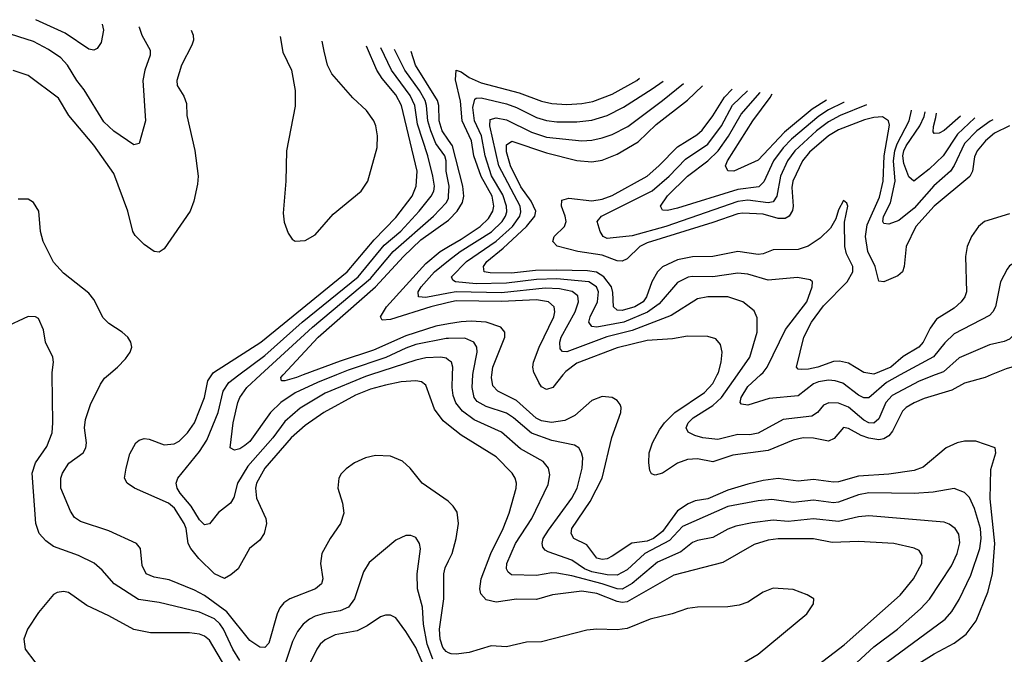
# Model space of a CAD drawing. Header units: inches. Extents: x 1308407 to 1441228, y 959628 to 1036311.
# Tile 642 of 656: x 1398296 to 1402209, y 1028890 to 1031411. Entities that reach past the tile are written whole.
import ezdxf

# ---------------------------------------------------------------- set-up
doc = ezdxf.new("R2010")
doc.units = ezdxf.units.IN
doc.header["$MEASUREMENT"] = 0
for name, color, linetype in [('B3092', 7, 'Continuous'), ('B3093', 7, 'Continuous'), ('B4002', 7, 'Continuous'), ('B4003', 7, 'Continuous')]:
    doc.layers.add(name, color=color, linetype=linetype)

msp = doc.modelspace()

# ---------------------------------------------------------------- linework, layer by layer
at = {"layer": 'B3092', "color": 5}
for points, elevation in [([(1399170, 1028865.7), (1399142.6, 1028910), (1399106, 1028990), (1399091.3, 1029011.3), (1399070, 1029030.3), (1399010, 1029057.1), (1398850, 1029095.8), (1398767.3, 1029107.3), (1398671, 1029170), (1398623.6, 1029223.6), (1398591.5, 1029251.5), (1398530, 1029281.8), (1398430, 1029318.8), (1398400.3, 1029340.3), (1398373.8, 1029370), (1398359.4, 1029410), (1398345.4, 1029610), (1398359.1, 1029650), (1398404.2, 1029715.8), (1398424.3, 1029770), (1398427.9, 1029810), (1398424.5, 1030000)], 2840), ([(1400000, 1029496.5), (1399998.2, 1029498.2), (1399895.6, 1029570), (1399847.4, 1029630), (1399816.9, 1029656.9), (1399770, 1029677.4), (1399710, 1029679.4), (1399670.1, 1029669.9), (1399626.4, 1029650), (1399592.6, 1029627.4), (1399572.9, 1029607.1), (1399564, 1029590), (1399560.7, 1029550), (1399578.4, 1029490), (1399583.5, 1029450), (1399571.2, 1029410), (1399529.3, 1029350), (1399497.1, 1029290), (1399491.8, 1029250), (1399500.6, 1029190), (1399495.2, 1029170), (1399471.7, 1029150), (1399369.7, 1029110.3), (1399345.8, 1029094.2), (1399330, 1029074), (1399319.1, 1029050), (1399285.9, 1028934.1), (1399270, 1028916.8), (1399250, 1028918.4), (1399210, 1028944.5), (1399118.6, 1029058.6), (1399030, 1029123.1), (1398990, 1029145), (1398890, 1029185.8), (1398830, 1029195.8), (1398799, 1029210), (1398782.5, 1029242.5), (1398775.7, 1029310), (1398759.7, 1029330), (1398650, 1029379.9), (1398537, 1029417), (1398514, 1029434), (1398498.1, 1029458.1), (1398459.9, 1029550), (1398459.2, 1029590), (1398466, 1029610), (1398491.1, 1029648.9), (1398547.7, 1029690), (1398559.1, 1029710), (1398561.4, 1029730), (1398552.9, 1029790), (1398556.7, 1029823.3), (1398577.1, 1029882.9), (1398616.4, 1029963.6), (1398633, 1029987), (1398648.7, 1030000)], 2820), ([(1400000, 1029800.4), (1399978.1, 1029818.1), (1399944, 1029864), (1399910, 1029959.8), (1399892.5, 1029972.5), (1399870, 1029976.6), (1399812.1, 1029972.1), (1399750, 1029959.4), (1399690, 1029943.2), (1399630, 1029919.9), (1399504.8, 1029850), (1399430, 1029799), (1399374.2, 1029750), (1399270.1, 1029630), (1399237.2, 1029570), (1399232.9, 1029550), (1399236.9, 1029510), (1399274.5, 1029430), (1399276, 1029410), (1399267.8, 1029370), (1399250, 1029343.8), (1399209.2, 1029310), (1399163.6, 1029230), (1399135, 1029205), (1399110, 1029191), (1399070, 1029209.4), (1399007.2, 1029270), (1398975.6, 1029310), (1398965.8, 1029330), (1398957, 1029390), (1398949.1, 1029410), (1398911.2, 1029471.1), (1398887.2, 1029490), (1398751.7, 1029550), (1398722.5, 1029570), (1398712.9, 1029590), (1398718.5, 1029630), (1398733.5, 1029686.5), (1398756.8, 1029730), (1398770, 1029741.2), (1398790, 1029747.5), (1398810, 1029744.6), (1398870, 1029722.7), (1398910, 1029725.7), (1398930, 1029736.6), (1398962.2, 1029770), (1398989.9, 1029810.1), (1399029.9, 1029910.1), (1399043.7, 1029976.3), (1399059, 1030000)], 2780), ([(1399689.5, 1030000), (1399670, 1029993.6), (1399510, 1029926.9), (1399410, 1029867.4), (1399350, 1029814.6), (1399302.2, 1029750), (1399202.4, 1029637.6), (1399161.1, 1029570), (1399146.9, 1029513.1), (1399134, 1029490), (1399086.3, 1029453.7), (1399050, 1029408.3), (1399030, 1029403.9), (1399010, 1029424.2), (1398977.8, 1029477.8), (1398933.7, 1029530), (1398921.1, 1029550), (1398918.2, 1029570), (1398924.2, 1029590), (1399010, 1029695.1), (1399039.2, 1029740.8), (1399085, 1029850), (1399104.6, 1029935.4), (1399126.9, 1029970), (1399167.1, 1030000)], 2760), ([(1399555, 1030000), (1399478.7, 1029970), (1399390, 1029928.3), (1399333, 1029890), (1399293.1, 1029850), (1399210, 1029735.4), (1399190, 1029719.1), (1399170, 1029706.4), (1399150, 1029700.4), (1399131.8, 1029710), (1399144.5, 1029810), (1399162.8, 1029890), (1399170, 1029910.2), (1399198.6, 1029950), (1399253.1, 1030000)], 2740), ([(1399422.8, 1030000), (1399395.9, 1029990), (1399350, 1029975.9), (1399336.5, 1029976.5), (1399333.8, 1029990), (1399343.1, 1030000)], 2720), ([(1399937.1, 1028870), (1399915.3, 1028930), (1399900.1, 1029010), (1399896.5, 1029076.5), (1399876.2, 1029150), (1399875.9, 1029210), (1399888.3, 1029308.3), (1399884.7, 1029330), (1399870, 1029353.6), (1399850, 1029361.3), (1399830, 1029361.3), (1399790, 1029343), (1399685, 1029255), (1399662.4, 1029217.6), (1399626.3, 1029110), (1399602.4, 1029077.6), (1399570, 1029062.9), (1399507.5, 1029052.5), (1399470, 1029040.9), (1399447.3, 1029030), (1399422.3, 1029010), (1399399.5, 1028980.5), (1399379.3, 1028940.7), (1399343.3, 1028830)], 2840), ([(1400000, 1028896.1), (1399990, 1028900.4), (1399977.1, 1028917.1), (1399966.9, 1028950), (1399964.4, 1028990), (1399980.9, 1029110), (1399980.8, 1029210), (1399986.4, 1029233.6), (1400000, 1029261.2)], 2820), ([(1399115.5, 1028835.5), (1399050, 1028945.7), (1399030, 1028961.6), (1399010, 1028969.4), (1398970, 1028974.8), (1398815.3, 1028975.3), (1398750, 1028987.9), (1398650, 1029043.2), (1398563.2, 1029083.2), (1398490, 1029135.3), (1398470, 1029139.8), (1398444.3, 1029135.7), (1398430, 1029127), (1398370, 1029056.2), (1398326.3, 1028990), (1398311.7, 1028950), (1398318, 1028910), (1398394.2, 1028810)], 2860), ([(1399908.1, 1028828.1), (1399870, 1028916.6), (1399830, 1028980.7), (1399790, 1029034.2), (1399770, 1029045.8), (1399750, 1029045.8), (1399730, 1029038.9), (1399677, 1029003), (1399636.7, 1028983.3), (1399550, 1028966.6), (1399510, 1028947.8), (1399489.7, 1028930.3), (1399476.6, 1028910), (1399450, 1028856.3)], 2860)]:
    msp.add_lwpolyline(points, dxfattribs=dict(at, elevation=elevation))
at = {"layer": 'B3093', "color": 5}
for points, elevation in [([(1398623.1, 1031393.2), (1398628.9, 1031370), (1398618.9, 1031321.1), (1398603.4, 1031296.6), (1398590, 1031289.6), (1398570, 1031294.3), (1398477.1, 1031357.1), (1398359.7, 1031411.1)], 2740), ([(1398769.8, 1031383.2), (1398770, 1031381.6), (1398781.6, 1031350), (1398814.5, 1031290), (1398814.6, 1031270), (1398793.3, 1031210), (1398784.5, 1031170), (1398795.6, 1031010), (1398770, 1030919), (1398750, 1030914), (1398670, 1030968.2), (1398630, 1031005.7), (1398552.5, 1031132.5), (1398523.4, 1031170), (1398486.2, 1031230), (1398459.5, 1031259.5), (1398410, 1031292.7), (1398350, 1031324.9), (1398230, 1031362.7)], 2760), ([(1398977.2, 1031369), (1398985.1, 1031350), (1398986.7, 1031330), (1398980.5, 1031310), (1398939, 1031230), (1398920.2, 1031170), (1398921.5, 1031150), (1398947.8, 1031107.8), (1398958.2, 1031078.2), (1398959.8, 1031030), (1398992, 1030892), (1399004.5, 1030790), (1399002.8, 1030757.2), (1398987.9, 1030690), (1398972.8, 1030650), (1398870, 1030500.7), (1398850, 1030487.8), (1398830, 1030489.7), (1398790, 1030518.5), (1398754.2, 1030554.2), (1398745.6, 1030570), (1398725.8, 1030650), (1398670, 1030800.4), (1398590, 1030913.2), (1398491.6, 1031030), (1398450, 1031099.2), (1398329.9, 1031189.9), (1398270, 1031209.9)], 2780), ([(1399331.1, 1031344.9), (1399341.8, 1031281.8), (1399375.8, 1031210), (1399390.3, 1031130), (1399390, 1031068), (1399356.2, 1030890), (1399352.8, 1030770), (1399342.4, 1030642.4), (1399346.2, 1030606.2), (1399362.4, 1030562.4), (1399378.8, 1030538.8), (1399390.8, 1030530.8), (1399430, 1030533.4), (1399470, 1030556.3), (1399541.8, 1030638.2), (1399653.5, 1030730), (1399678.7, 1030770), (1399716.7, 1030903.3), (1399718.4, 1030950), (1399711.2, 1030990), (1399702.9, 1031010), (1399673.5, 1031050), (1399620.1, 1031100.1), (1399536.2, 1031196.2), (1399518.8, 1031230), (1399505.5, 1031285.5), (1399498.3, 1031326.4)], 2820), ([(1399059, 1030000), (1399065.4, 1030010), (1399253.6, 1030130), (1399597.8, 1030410), (1399704.1, 1030535.9), (1399790, 1030625), (1399855.9, 1030710), (1399871.5, 1030750), (1399874.8, 1030810), (1399813, 1031070), (1399790, 1031112.4), (1399736.9, 1031176.9), (1399715.5, 1031210), (1399674, 1031305.8)], 2780), ([(1399167.1, 1030000), (1399270, 1030076.7), (1399419, 1030210), (1399640.8, 1030390), (1399744.9, 1030515.1), (1399810, 1030571.1), (1399884, 1030650), (1399931, 1030710), (1399941.4, 1030730), (1399944.5, 1030750), (1399937.8, 1030790), (1399917.7, 1030870), (1399876.1, 1030996.1), (1399865.6, 1031070), (1399847.5, 1031110), (1399773.7, 1031210), (1399730.7, 1031299.1)], 2760), ([(1400000, 1030762.6), (1399990.5, 1030810), (1399990.2, 1030849.8), (1399985.3, 1030870), (1399950, 1030919.9), (1399929.8, 1030969.8), (1399917.4, 1031010), (1399913, 1031070), (1399907.3, 1031090), (1399885, 1031130), (1399826.1, 1031210), (1399785.4, 1031292.7)], 2740), ([(1400000, 1030933.1), (1399974.8, 1030970), (1399962.5, 1031010), (1399961.6, 1031070), (1399956.5, 1031090), (1399868.6, 1031230), (1399850.9, 1031285)], 2720), ([(1399253.1, 1030000), (1399459.9, 1030190), (1399690, 1030382.9), (1399779.6, 1030490), (1399939.7, 1030630), (1399990, 1030683.6), (1399999.3, 1030700.7), (1400000, 1030712)], 2740), ([(1398648.7, 1030000), (1398685.1, 1030030), (1398715.8, 1030064.2), (1398734.3, 1030090), (1398741.3, 1030110), (1398738, 1030130), (1398725.6, 1030150), (1398703.6, 1030170), (1398650, 1030204.4), (1398627.1, 1030227.1), (1398590, 1030299.6), (1398570, 1030325.1), (1398470, 1030403.5), (1398430, 1030448), (1398389.7, 1030530), (1398379.1, 1030570), (1398371.2, 1030650), (1398350, 1030684.5), (1398330, 1030698.4), (1398290, 1030698.4)], 2820), ([(1399343.1, 1030000), (1399482.1, 1030150), (1399710.1, 1030349.9), (1399820.8, 1030470), (1399890, 1030536.4), (1400000, 1030614.6)], 2720), ([(1400000, 1030287.1), (1399930, 1030270.7), (1399770, 1030220.7), (1399736.8, 1030216.8), (1399729.9, 1030230), (1399753.8, 1030270), (1399910, 1030442.9), (1399966.4, 1030490), (1400000, 1030509.6)], 2680), ([(1400000, 1030324.3), (1399910, 1030306.9), (1399880.9, 1030310), (1399879.3, 1030330), (1399891.5, 1030350), (1399944.3, 1030410), (1400000, 1030453.9)], 2660), ([(1398424.5, 1030000), (1398424.4, 1030010), (1398429.8, 1030050), (1398427.9, 1030070), (1398398.3, 1030130), (1398390, 1030179), (1398370, 1030224), (1398358, 1030230), (1398330, 1030231.3), (1398232.7, 1030187.3), (1398150, 1030181.5), (1398070, 1030167.7), (1397888.4, 1030191.6), (1397822.8, 1030190), (1397783.1, 1030170), (1397771.7, 1030150), (1397770.2, 1030129.8), (1397781.5, 1030070), (1397803.8, 1030000)], 2840), ([(1400000, 1030202.2), (1399950, 1030193.3), (1399830, 1030154.6), (1399702.4, 1030097.6), (1399570, 1030054.7), (1399422.8, 1030000)], 2720), ([(1400000, 1030144.9), (1399990, 1030144.8), (1399870, 1030120.3), (1399830, 1030106.6), (1399750.6, 1030069.4), (1399601.7, 1030018.3), (1399555, 1030000)], 2740), ([(1400000, 1030058.4), (1399990, 1030065.9), (1399970, 1030070.3), (1399910, 1030067.4), (1399870, 1030058.9), (1399689.5, 1030000)], 2760)]:
    msp.add_lwpolyline(points, dxfattribs=dict(at, elevation=elevation))
at = {"layer": 'B4002', "color": 5}
for points, elevation in [([(1401623.3, 1028856.7), (1401690, 1028919.6), (1401785, 1028990), (1401875.6, 1029070), (1401911, 1029109), (1401998.5, 1029241.5), (1402021.4, 1029290), (1402032.5, 1029332.5), (1402027.7, 1029367.7), (1402013.3, 1029390), (1401990, 1029407.4), (1401970, 1029414.7), (1401670, 1029440.4), (1401630, 1029436.6), (1401550, 1029417.3), (1401450, 1029428.4), (1401350, 1029417.2), (1401290, 1029422.9), (1401207.4, 1029412.6), (1401141.3, 1029398.7), (1401110, 1029386.8), (1401050, 1029354.2), (1400990, 1029342.4), (1400970, 1029333.5), (1400922.7, 1029297.3), (1400830, 1029255.9), (1400730, 1029171.3), (1400690, 1029148.5), (1400670, 1029149.7), (1400610.4, 1029170.4), (1400490, 1029202), (1400430, 1029211.6), (1400410, 1029212.9), (1400350, 1029203.1), (1400250, 1029206.1), (1400236.7, 1029216.7), (1400230, 1029229.6), (1400231.7, 1029250), (1400266.1, 1029330), (1400331.4, 1029430), (1400396, 1029564), (1400403.3, 1029603.3), (1400397.5, 1029630), (1400376.1, 1029656.1), (1400286.6, 1029706.6), (1400210, 1029771.9), (1400101.7, 1029821.7), (1400055.2, 1029855.2), (1400029.3, 1029889.3), (1400018.5, 1029918.5), (1400014.6, 1029950), (1400015.9, 1030000)], 2760), ([(1401741.8, 1028858.2), (1401974.1, 1029030), (1401999.8, 1029060.2), (1402030, 1029107.3), (1402076.2, 1029203.8), (1402111.5, 1029310), (1402117, 1029350), (1402114.2, 1029390), (1402090, 1029468.6), (1402070, 1029513.3), (1402050, 1029532.9), (1402010, 1029548.1), (1401925.6, 1029534.4), (1401850, 1029529.4), (1401670, 1029531.8), (1401630, 1029523.1), (1401550, 1029493.7), (1401530, 1029492), (1401450, 1029502.6), (1401370, 1029492.8), (1401285, 1029505), (1401230, 1029500.1), (1401110, 1029477.2), (1400930, 1029397.8), (1400878, 1029342), (1400780.3, 1029290), (1400710, 1029225.4), (1400670, 1029204.1), (1400630, 1029205.2), (1400570, 1029217.1), (1400540.5, 1029230), (1400490, 1029263.5), (1400396.5, 1029296.5), (1400383.7, 1029303.7), (1400375.4, 1029315.4), (1400372.7, 1029330), (1400376.7, 1029350), (1400396.7, 1029383.3), (1400490.4, 1029510), (1400511.8, 1029550), (1400531.7, 1029630), (1400533.2, 1029670), (1400529, 1029690), (1400518.2, 1029710), (1400500.6, 1029720.6), (1400410, 1029738.8), (1400330, 1029768.7), (1400258.1, 1029830), (1400230, 1029848.1), (1400150, 1029874.1), (1400114.5, 1029894.5), (1400102.3, 1029910), (1400093.5, 1029950), (1400097.1, 1030000)], 2740), ([(1401790, 1028804.7), (1401930, 1028892), (1402010, 1028934.6), (1402057.3, 1028970), (1402097.3, 1029022.7), (1402143, 1029137), (1402162.2, 1029210), (1402171.7, 1029330), (1402152.3, 1029507.7), (1402155.3, 1029624.7), (1402175.6, 1029690), (1402172, 1029710), (1402096.2, 1029736.2), (1402050, 1029737.2), (1402021.3, 1029730), (1401978.3, 1029710), (1401886.7, 1029633.3), (1401850, 1029619.9), (1401750, 1029605.6), (1401630, 1029597), (1401550, 1029574.9), (1401530, 1029573.5), (1401450, 1029584.6), (1401390, 1029577.4), (1401310, 1029587.8), (1401250, 1029580.1), (1401190, 1029565.4), (1401110, 1029542.3), (1401030, 1029507.5), (1400980.7, 1029499.3), (1400952.1, 1029487.9), (1400910, 1029459.3), (1400850, 1029378.1), (1400814.9, 1029350), (1400790, 1029339.3), (1400728.7, 1029331.4), (1400650, 1029279.2), (1400630, 1029269.4), (1400610, 1029267), (1400590, 1029272.2), (1400550, 1029324.3), (1400498.4, 1029350), (1400487.3, 1029370), (1400490, 1029390.2), (1400562.5, 1029497.5), (1400610.4, 1029589.6), (1400648.8, 1029751.2), (1400684.8, 1029850), (1400686.4, 1029870), (1400681.8, 1029881.8), (1400670, 1029898.3), (1400650, 1029909.7), (1400610, 1029913.8), (1400570, 1029898.2), (1400501.6, 1029838.4), (1400461.7, 1029818.4), (1400409.7, 1029810.3), (1400370, 1029817.7), (1400348.1, 1029828.1), (1400270, 1029898.5), (1400195.4, 1029935.4), (1400176.1, 1029956.1), (1400170.6, 1029990), (1400171.8, 1030000)], 2720), ([(1400454.9, 1030000), (1400414.2, 1029950), (1400390, 1029941.3), (1400370, 1029952.6), (1400358.5, 1029970), (1400343.9, 1030000)], 2680), ([(1402156.6, 1030000), (1402132.2, 1029990), (1402050, 1029966.5), (1402000.7, 1029939.3), (1401890, 1029905.7), (1401850, 1029888.5), (1401818.7, 1029870), (1401804.3, 1029855.7), (1401764.2, 1029775.8), (1401750, 1029758.5), (1401730, 1029745.9), (1401710, 1029742.4), (1401670, 1029748.2), (1401639.7, 1029759.7), (1401590, 1029787.6), (1401570, 1029790.5), (1401533.3, 1029746.7), (1401510, 1029736.9), (1401450, 1029748), (1401410, 1029749.5), (1401370, 1029740.3), (1401270, 1029699.2), (1401130, 1029681.1), (1401050, 1029655.2), (1400990, 1029666.2), (1400950, 1029664.4), (1400910, 1029648.7), (1400850, 1029609), (1400821.6, 1029601.6), (1400806.5, 1029606.5), (1400800.7, 1029620.7), (1400796, 1029650), (1400797.8, 1029690), (1400810.8, 1029730), (1400838.1, 1029781.9), (1400858.1, 1029810), (1400898.9, 1029850), (1401017.9, 1029930), (1401050, 1029966), (1401067.6, 1030000)], 2680), ([(1401934.7, 1030000), (1401870, 1029975.3), (1401762.5, 1029917.5), (1401738.3, 1029890), (1401710, 1029824.9), (1401690, 1029808.3), (1401670, 1029808.9), (1401650, 1029819.5), (1401590, 1029872.4), (1401550, 1029887.2), (1401511.2, 1029888.8), (1401490, 1029879.8), (1401465.8, 1029850), (1401444.3, 1029835.7), (1401330, 1029822.7), (1401230, 1029768.3), (1401197.8, 1029762.2), (1401150, 1029762.6), (1401070, 1029743.6), (1401010.1, 1029749.9), (1400979.3, 1029759.3), (1400951.8, 1029771.8), (1400944.1, 1029790), (1400952.3, 1029810), (1400972.8, 1029830), (1401050, 1029878.9), (1401085, 1029910), (1401148.5, 1030000)], 2660), ([(1401795.5, 1030000), (1401740.3, 1029970), (1401670, 1029909.4), (1401650, 1029909), (1401630, 1029919.7), (1401566.8, 1029966.8), (1401536.6, 1029976.6), (1401510, 1029979), (1401470, 1029972.8), (1401450, 1029964.2), (1401390, 1029916.7), (1401273.8, 1029906.2), (1401190, 1029879.8), (1401163.9, 1029883.9), (1401159.1, 1029890), (1401162.8, 1029910), (1401190, 1029954.5), (1401240, 1030000)], 2640), ([(1401469.9, 1028850), (1401573, 1028927), (1401794.6, 1029125.4), (1401848, 1029190), (1401880.9, 1029250), (1401882.8, 1029282.8), (1401870, 1029302.7), (1401851, 1029311), (1401769.9, 1029329.9), (1401630, 1029337.8), (1401525.3, 1029334.7), (1401450, 1029348.2), (1401310, 1029348.1), (1401270, 1029343.1), (1401214.2, 1029325.9), (1401090, 1029255.2), (1400895.8, 1029204.2), (1400710, 1029098.8), (1400690, 1029096), (1400670, 1029100), (1400590, 1029130.9), (1400530, 1029140.1), (1400413.7, 1029126.3), (1400350, 1029108.2), (1400270, 1029109.4), (1400190, 1029097.3), (1400150, 1029106.8), (1400128.4, 1029130), (1400124.9, 1029150), (1400129.5, 1029190), (1400168.3, 1029290), (1400217.1, 1029390), (1400240.6, 1029450), (1400268.7, 1029550), (1400269.9, 1029570), (1400264.9, 1029590), (1400252.8, 1029610), (1400190, 1029674.9), (1400050, 1029759.9), (1400000, 1029800.4)], 2780), ([(1400000, 1029261.2), (1400014.2, 1029290), (1400029.9, 1029349.9), (1400039.6, 1029410), (1400034.1, 1029454.1), (1400018.4, 1029478.4), (1400000, 1029496.5)], 2820), ([(1401170, 1028855.3), (1401230, 1028890.8), (1401423.9, 1029050), (1401450.9, 1029090), (1401451.5, 1029110), (1401425.7, 1029125.7), (1401370, 1029147.3), (1401290, 1029152.2), (1401250, 1029136.8), (1401190, 1029097.5), (1401154.5, 1029085.5), (1401110, 1029078.7), (1400990, 1029077.2), (1400950, 1029072.5), (1400888.7, 1029051.3), (1400801.3, 1029030), (1400710, 1028992), (1400670, 1028986.7), (1400590, 1028989.4), (1400550, 1028985.5), (1400370, 1028939.1), (1400310, 1028938.2), (1400230, 1028920.1), (1400170, 1028923.9), (1400082.4, 1028897.6), (1400030, 1028890.3), (1400010, 1028891.8), (1400000, 1028896.1)], 2820)]:
    msp.add_lwpolyline(points, dxfattribs=dict(at, elevation=elevation))
at = {"layer": 'B4003', "color": 5}
for points, elevation in [([(1400000, 1030509.6), (1400050, 1030538.7), (1400125.4, 1030590), (1400158.5, 1030621.5), (1400175.6, 1030650), (1400179.8, 1030670), (1400173.5, 1030710), (1400130, 1030788.4), (1400100.7, 1030870), (1400091.5, 1030930), (1400054.3, 1031010), (1400047.8, 1031087.8), (1400027.8, 1031172.2), (1400029.9, 1031210.1), (1400050, 1031204.3), (1400081.9, 1031181.9), (1400130, 1031160.2), (1400281.2, 1031121.2), (1400370, 1031087.9), (1400410, 1031078.1), (1400470, 1031073.9), (1400530, 1031078.1), (1400573.3, 1031086.7), (1400650, 1031115.5), (1400748.1, 1031170), (1400759.5, 1031178.3)], 2680), ([(1400000, 1030453.9), (1400045.9, 1030490), (1400171.4, 1030568.6), (1400212.6, 1030610), (1400226.4, 1030630), (1400232.1, 1030647.9), (1400231, 1030670), (1400215.5, 1030715.5), (1400171.1, 1030791.1), (1400146.2, 1030870), (1400130.8, 1030950), (1400103.3, 1031010), (1400097.2, 1031062.8), (1400104.9, 1031095.1), (1400110, 1031099.8), (1400130, 1031100.7), (1400230, 1031076.8), (1400270, 1031062.6), (1400350, 1031022.2), (1400390, 1031010.8), (1400430, 1031005.7), (1400510, 1031004.9), (1400570, 1031011.9), (1400630, 1031030.5), (1400695.8, 1031064.2), (1400810, 1031135.9), (1400852.8, 1031167.3)], 2660), ([(1401240, 1030000), (1401250.5, 1030009.5), (1401266.7, 1030030), (1401339.7, 1030180.3), (1401424.4, 1030290), (1401445.1, 1030350), (1401446, 1030370), (1401437.1, 1030377.1), (1401386.4, 1030386.4), (1401270, 1030376.1), (1401190, 1030399.9), (1401150, 1030404.5), (1401050, 1030389.6), (1400970, 1030391.2), (1400952.3, 1030387.7), (1400910, 1030366.9), (1400837.6, 1030282.4), (1400791.4, 1030248.6), (1400697.3, 1030210), (1400589.9, 1030189.9), (1400570, 1030192.2), (1400557.5, 1030210), (1400562.5, 1030230), (1400591.5, 1030290), (1400596.5, 1030330), (1400587.7, 1030350), (1400557, 1030370), (1400430, 1030381.9), (1400350, 1030378.7), (1400230, 1030364.1), (1400110, 1030361.2), (1400027.3, 1030370), (1400016.6, 1030376.6), (1400012, 1030390), (1400071.2, 1030450), (1400189.2, 1030530.8), (1400254.1, 1030590), (1400283.6, 1030630), (1400287.7, 1030647.7), (1400285.2, 1030670), (1400200.5, 1030830), (1400163.9, 1030990), (1400165.8, 1031014.2), (1400190, 1031021.8), (1400230, 1031013.7), (1400330, 1030964.8), (1400390, 1030945.1), (1400530, 1030929.3), (1400570, 1030932.1), (1400610, 1030941.4), (1400650, 1030955.4), (1400712.6, 1030987.4), (1400850, 1031090.1), (1400934.1, 1031157.8)], 2640), ([(1402230, 1030640.3), (1402130, 1030608.9), (1402106.2, 1030590), (1402077.8, 1030550), (1402061.1, 1030510), (1402054.8, 1030470), (1402058, 1030330), (1402052, 1030310), (1402037.2, 1030290), (1402010, 1030265.3), (1401939, 1030221), (1401913.9, 1030186.1), (1401886, 1030130), (1401868.8, 1030110), (1401807.1, 1030072.9), (1401757.2, 1030030), (1401690, 1030003.1), (1401651.2, 1030010), (1401590, 1030047), (1401554.5, 1030054.5), (1401530, 1030053.1), (1401467.4, 1030030), (1401430, 1030022.2), (1401400.9, 1030020.9), (1401390, 1030022.8), (1401383.5, 1030030), (1401412.7, 1030150), (1401442.1, 1030210), (1401490, 1030274.1), (1401583.8, 1030370), (1401607.4, 1030410), (1401606.8, 1030430), (1401581.5, 1030481.5), (1401574.4, 1030510), (1401573.1, 1030606.9), (1401586.6, 1030670), (1401582.7, 1030682.7), (1401570, 1030693.2), (1401550, 1030655.1), (1401539.6, 1030620.4), (1401517.5, 1030582.5), (1401476.9, 1030543.1), (1401428.9, 1030511.1), (1401390, 1030498.1), (1401290, 1030497.3), (1401250, 1030480.8), (1401230, 1030478.1), (1401150, 1030490.8), (1401050, 1030469.9), (1400970, 1030469.6), (1400910, 1030456.5), (1400850.1, 1030429.9), (1400830.7, 1030410), (1400808.3, 1030370), (1400787.2, 1030310), (1400773.8, 1030290), (1400740.1, 1030270), (1400690, 1030256), (1400670, 1030256.9), (1400655.8, 1030270), (1400653.2, 1030326.8), (1400647.4, 1030350), (1400617.8, 1030390), (1400587.5, 1030407.6), (1400553, 1030413), (1400430, 1030416.7), (1400345.6, 1030414.4), (1400250, 1030404.4), (1400165.6, 1030405.6), (1400142.2, 1030410), (1400139.5, 1030430), (1400152.3, 1030450), (1400216.9, 1030503.1), (1400310.2, 1030590), (1400343.3, 1030630), (1400347, 1030650), (1400328.7, 1030690), (1400286.9, 1030746.9), (1400245.7, 1030830), (1400230, 1030886), (1400230, 1030913.6), (1400252, 1030928), (1400390, 1030881.9), (1400510, 1030851.7), (1400570, 1030846.3), (1400610, 1030853.6), (1400670, 1030877), (1400753.7, 1030926.3), (1400825.4, 1030994.6), (1400950, 1031091.8), (1401009.4, 1031148.9)], 2620), ([(1402230, 1030989.1), (1402170, 1030960.6), (1402133.5, 1030930), (1402100.7, 1030890), (1402090, 1030866), (1402082.4, 1030810), (1402072, 1030788), (1401930, 1030670.7), (1401856.8, 1030590), (1401818.4, 1030510), (1401811.5, 1030430), (1401804.7, 1030410), (1401786.2, 1030393.8), (1401730, 1030369.8), (1401710, 1030372.6), (1401696.1, 1030430), (1401666.4, 1030490), (1401657.6, 1030550), (1401663.5, 1030596.5), (1401713.3, 1030706.7), (1401728, 1030770), (1401731.2, 1030870), (1401752.3, 1030992.3), (1401748.2, 1031010), (1401724.7, 1031024.7), (1401690, 1031023.1), (1401653.7, 1031013.7), (1401550, 1030973), (1401510, 1030949.9), (1401434.8, 1030885.2), (1401407.1, 1030850), (1401368.6, 1030770), (1401364.4, 1030744.4), (1401369.7, 1030670.3), (1401366.5, 1030653.5), (1401353.3, 1030630), (1401338.2, 1030621.8), (1401310, 1030621.7), (1401250, 1030638), (1401170, 1030642.8), (1401150, 1030640.1), (1401050, 1030604.8), (1400790, 1030524.9), (1400760.3, 1030510), (1400710, 1030461.2), (1400690, 1030451.2), (1400670, 1030453.3), (1400610, 1030476.1), (1400513.7, 1030490), (1400431.5, 1030511.5), (1400414.2, 1030530), (1400419.3, 1030550), (1400460.9, 1030590), (1400467, 1030610), (1400464.2, 1030630), (1400448.9, 1030670), (1400450, 1030693.8), (1400477.5, 1030702.5), (1400570, 1030691.8), (1400610, 1030697.6), (1400650, 1030712.1), (1400789.3, 1030790), (1400836, 1030830), (1400910, 1030905.8), (1400986.9, 1030953.1), (1401008.2, 1030971.8), (1401050, 1031028.6), (1401096.3, 1031103.7), (1401127.4, 1031135.1)], 2580), ([(1401661.7, 1031072.3), (1401556.4, 1031030), (1401510, 1031005.8), (1401462.5, 1030970), (1401376.7, 1030890), (1401347.3, 1030850), (1401319.4, 1030790), (1401305.1, 1030710), (1401290, 1030687.7), (1401270, 1030684), (1401190, 1030693.5), (1401150, 1030689.2), (1400863.2, 1030590), (1400730, 1030552.6), (1400642.8, 1030542.8), (1400630, 1030542.5), (1400615.1, 1030550), (1400603.1, 1030570), (1400590.8, 1030610), (1400607.8, 1030630), (1400810, 1030731.5), (1400876.7, 1030790), (1400942.3, 1030857.7), (1401030, 1030916.5), (1401084.9, 1030990), (1401128.6, 1031071.4), (1401187.8, 1031128)], 2560), ([(1401572.9, 1031082.8), (1401570, 1031081.7), (1401510, 1031052.7), (1401472.3, 1031027.7), (1401363.6, 1030936.4), (1401330, 1030902.4), (1401291.6, 1030850), (1401253.3, 1030766.7), (1401233, 1030747), (1401150, 1030736.2), (1400910, 1030662.1), (1400870, 1030652.7), (1400850, 1030654.7), (1400842, 1030670), (1400870, 1030711.7), (1400950, 1030788.9), (1401030, 1030850.4), (1401071.5, 1030890), (1401112.2, 1030947.8), (1401163.6, 1031036.4), (1401238.2, 1031121.8), (1401238.3, 1031122.1)], 2540), ([(1401501.8, 1031091.1), (1401444.8, 1031055.2), (1401335.3, 1030964.7), (1401230, 1030853.3), (1401133.4, 1030810), (1401110, 1030811.3), (1401100.3, 1030830), (1401108.8, 1030850), (1401210, 1031009.6), (1401278.2, 1031101.8), (1401286.6, 1031116.4)], 2520), ([(1402163.7, 1031013.4), (1402152.3, 1031007.7), (1402099.1, 1030970), (1402050, 1030919.7), (1402010, 1030832.4), (1401994.4, 1030810), (1401929.2, 1030750.8), (1401850, 1030662.9), (1401790, 1030613.3), (1401750, 1030599.3), (1401730, 1030601.3), (1401726, 1030610), (1401729.3, 1030629.3), (1401756, 1030684), (1401775.3, 1030770), (1401769, 1030850), (1401773.1, 1030890), (1401782.4, 1030917.6), (1401830.2, 1031010), (1401839.9, 1031050), (1401839.7, 1031051.4)], 2560), ([(1402092.3, 1031021.8), (1402090, 1031020.2), (1402023.4, 1030956.6), (1401965.4, 1030870), (1401910, 1030817.7), (1401849.3, 1030769.3), (1401830, 1030787.3), (1401810, 1030840.3), (1401806.2, 1030870), (1401809.4, 1030890), (1401819.1, 1030910), (1401872.7, 1030990), (1401890, 1031026.4), (1401894.2, 1031045)], 2540), ([(1402034.9, 1031028.5), (1401970, 1030971), (1401950, 1030960.5), (1401930, 1030959.1), (1401925.6, 1030965.6), (1401927.3, 1030987.3), (1401936.8, 1031023.2), (1401939, 1031039.8)], 2520), ([(1400000, 1030614.6), (1400003.2, 1030616.8), (1400034.8, 1030650), (1400055.3, 1030684.7), (1400060.8, 1030710), (1400057.2, 1030750), (1400015.8, 1030910), (1400000, 1030933.1)], 2720), ([(1400000, 1030712), (1400002.5, 1030750), (1400000, 1030762.6)], 2740), ([(1403026.7, 1030000), (1402989.9, 1030069.9), (1402890, 1030142.4), (1402815.3, 1030175.2), (1402732.5, 1030192.5), (1402710, 1030203.4), (1402688, 1030230), (1402629, 1030329), (1402590, 1030367.7), (1402514.2, 1030394.2), (1402450, 1030424.1), (1402310, 1030464.1), (1402265.4, 1030454.6), (1402230, 1030433.3), (1402219.8, 1030420.2), (1402193.8, 1030370), (1402173.2, 1030270), (1402163.5, 1030250), (1402150, 1030235.9), (1402010, 1030163.6), (1401972.1, 1030127.9), (1401927.9, 1030072), (1401795.5, 1030000)], 2640), ([(1401148.5, 1030000), (1401197.9, 1030070), (1401226.8, 1030170), (1401226.1, 1030226.1), (1401214.4, 1030254.4), (1401170, 1030290.6), (1401110, 1030310.4), (1401030, 1030309.9), (1400990, 1030302.1), (1400884.6, 1030235.4), (1400730, 1030176.5), (1400629, 1030151), (1400470, 1030092.2), (1400453, 1030093), (1400443.3, 1030103.3), (1400441.8, 1030130), (1400448.3, 1030150), (1400503, 1030250), (1400517, 1030290), (1400513.8, 1030313.8), (1400491.9, 1030331.9), (1400441.3, 1030341.3), (1400384.1, 1030344.1), (1400210, 1030326.6), (1400030, 1030330.1), (1400000, 1030324.3)], 2660), ([(1402919.6, 1030000), (1402868.4, 1030050), (1402812.2, 1030090), (1402771.6, 1030111.6), (1402690, 1030123.5), (1402673.5, 1030133.5), (1402610, 1030217.5), (1402570, 1030255.9), (1402530, 1030284.7), (1402490, 1030303.6), (1402450, 1030315.9), (1402410, 1030318.2), (1402383.1, 1030310), (1402363.5, 1030296.5), (1402330, 1030262.2), (1402258.7, 1030170), (1402230, 1030142.5), (1402207.9, 1030132.1), (1402150, 1030118.8), (1402030, 1030067.2), (1401967.5, 1030012.5), (1401934.7, 1030000)], 2660), ([(1400343.9, 1030000), (1400339, 1030010), (1400334.8, 1030030), (1400337.5, 1030050), (1400360.9, 1030110), (1400418.8, 1030230), (1400422.7, 1030250), (1400419.6, 1030270), (1400398, 1030290), (1400350, 1030297.6), (1400210, 1030291), (1400030, 1030294.1), (1400000, 1030287.1)], 2680), ([(1400171.8, 1030000), (1400175.5, 1030030), (1400224.1, 1030150), (1400223.8, 1030170), (1400208.2, 1030190), (1400150, 1030209.2), (1400090, 1030213.2), (1400050, 1030211.1), (1400000, 1030202.2)], 2720), ([(1401067.6, 1030000), (1401072.8, 1030010), (1401084.2, 1030050), (1401087.3, 1030090), (1401080.7, 1030120.7), (1401062.7, 1030142.7), (1401030, 1030152.9), (1400950, 1030153.6), (1400890, 1030143.8), (1400790, 1030136.8), (1400670, 1030108), (1400510, 1030046.1), (1400466.2, 1030013.8), (1400454.9, 1030000)], 2680), ([(1402765.1, 1030000), (1402750, 1030014.5), (1402729.4, 1030029.4), (1402670, 1030048.6), (1402570, 1030140.5), (1402530, 1030159.2), (1402490, 1030166.6), (1402470, 1030164.4), (1402450, 1030155.5), (1402390, 1030109), (1402349.1, 1030090.9), (1402270, 1030040.2), (1402215.7, 1030024.3), (1402156.6, 1030000)], 2680), ([(1400097.1, 1030000), (1400097.9, 1030010), (1400113.5, 1030090), (1400112.2, 1030110), (1400100.3, 1030130), (1400065.4, 1030145.4), (1400000, 1030144.9)], 2740), ([(1400015.9, 1030000), (1400016.7, 1030030), (1400011.2, 1030050), (1400000, 1030058.4)], 2760)]:
    msp.add_lwpolyline(points, dxfattribs=dict(at, elevation=elevation))

doc.saveas('drawing.dxf')
